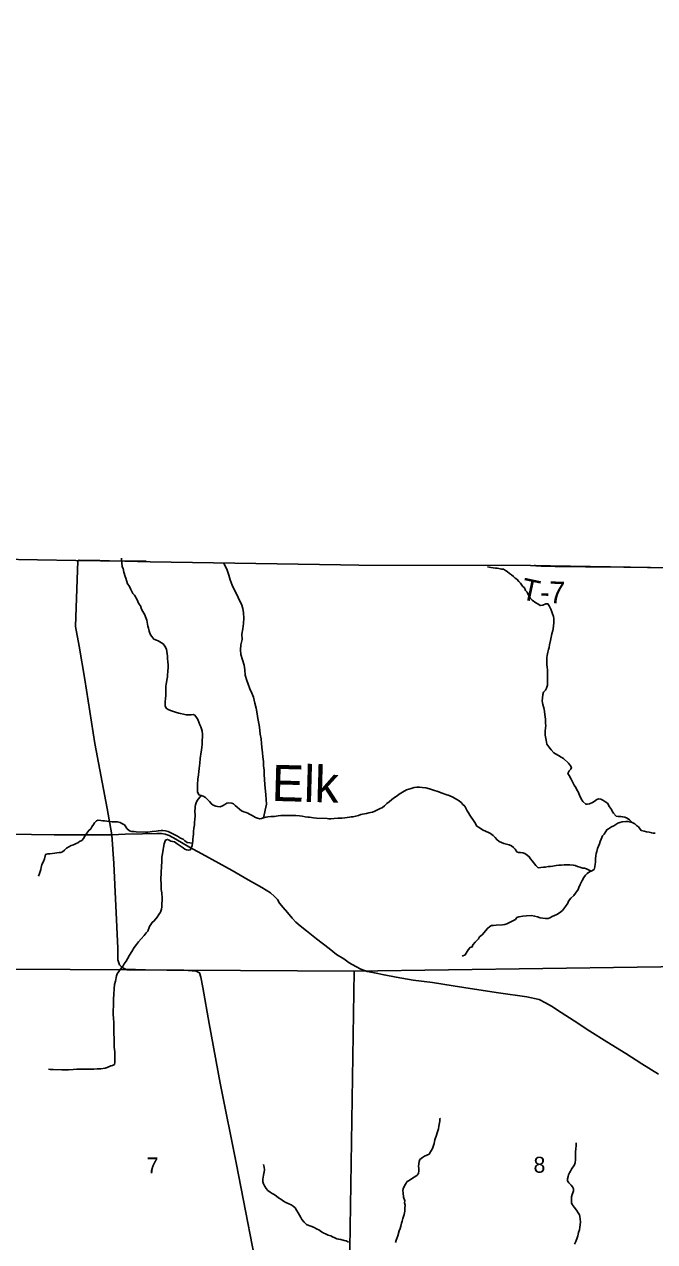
# Model space of a CAD drawing. Extents: x 1310247 to 1552180, y 377264 to 706493.
# Drawn here: x 1379819 to 1388545, y 568278 to 585113 of the extents above; entities that cross this region are included whole.
import ezdxf

# ---------------------------------------------------------------- set-up
doc = ezdxf.new("R2010")
doc.units = 0
for name, color, linetype in [('GM_X_Adjacent_County', 7, 'Continuous'), ('GM_X_County', 7, 'Continuous'), ('GM_X_County_Road', 7, 'Continuous'), ('GM_X_Minor_River', 7, 'Continuous'), ('GM_X_Minor_River_Text', 7, 'Continuous'), ('GM_X_Section', 7, 'Continuous'), ('GM_X_Section_Text', 7, 'Continuous'), ('GM_X_State_Route', 7, 'Continuous'), ('GM_X_Township', 7, 'Continuous'), ('GM_X_Township_Road', 7, 'Continuous'), ('GM_X_Township_Road_Text', 7, 'Continuous')]:
    doc.layers.add(name, color=color, linetype=linetype)

msp = doc.modelspace()

# ---------------------------------------------------------------- linework, layer by layer
at = {"layer": 'GM_X_Adjacent_County'}
msp.add_lwpolyline([(1410839, 590333), (1410790, 585032), (1410763, 583224), (1410745, 581684), (1410739, 581332), (1410770, 577291), (1406578, 577340), (1405430, 577354), (1404739, 577362), (1397743, 577484), (1392119, 577578), (1389595, 577583), (1386826, 577631), (1384448, 577632), (1384196, 577636), (1381562, 577681), (1381211, 577687), (1380531, 577699), (1378935, 577726), (1369441, 577888), (1366932, 577954)], dxfattribs=at)
at = {"layer": 'GM_X_County'}
msp.add_lwpolyline([(1366932, 577954), (1369441, 577888), (1378935, 577726), (1380531, 577699), (1381211, 577687), (1381562, 577681), (1384196, 577636), (1384448, 577632), (1386826, 577631), (1389595, 577583), (1392119, 577578), (1397743, 577484), (1404739, 577362)], dxfattribs=at)
at = {"layer": 'GM_X_County_Road'}
for points in [[(1381029, 573905), (1381029, 573905), (1380968, 574269), (1380796, 575166), (1380656, 576054), (1380578, 576511), (1380529, 576786), (1380559, 577695)], [(1383100, 567565), (1382756, 569347), (1382528, 570468), (1382379, 571293), (1382292, 571793), (1382262, 571937), (1382246, 571994), (1382196, 572018), (1382087, 572027), (1381497, 572035), (1381219, 572044), (1381173, 572068), (1381137, 572106), (1381114, 572177), (1381112, 572338), (1381057, 573508), (1381029, 573905)]]:
    msp.add_lwpolyline(points, dxfattribs=at)
at = {"layer": 'GM_X_Minor_River'}
for points in [[(1381777, 575934), (1381780, 575958), (1381784, 575986), (1381787, 576010), (1381792, 576044), (1381799, 576090), (1381802, 576120), (1381807, 576156), (1381809, 576228), (1381808, 576261), (1381806, 576291), (1381802, 576347), (1381799, 576373), (1381796, 576408), (1381790, 576440), (1381785, 576474), (1381766, 576515), (1381741, 576544), (1381718, 576558), (1381672, 576586), (1381648, 576594), (1381613, 576612), (1381586, 576646), (1381566, 576671), (1381546, 576720), (1381539, 576760), (1381528, 576791), (1381514, 576874), (1381495, 576920), (1381488, 576945), (1381461, 576994), (1381442, 577024), (1381425, 577071), (1381406, 577100), (1381377, 577163), (1381345, 577218), (1381322, 577241), (1381295, 577296), (1381268, 577346), (1381247, 577377), (1381225, 577452), (1381214, 577477), (1381197, 577535), (1381185, 577586), (1381175, 577612), (1381164, 577730)], [(1382580, 577656), (1382624, 577577), (1382648, 577496), (1382670, 577429), (1382696, 577356), (1382723, 577296), (1382765, 577218), (1382795, 577153), (1382826, 577096), (1382844, 577034), (1382853, 576975), (1382859, 576899), (1382855, 576827), (1382845, 576753), (1382830, 576681), (1382836, 576606), (1382818, 576530), (1382810, 576462), (1382815, 576400), (1382839, 576323), (1382863, 576252), (1382873, 576188), (1382877, 576113), (1382898, 576039), (1382916, 575988), (1382939, 575925), (1382967, 575862), (1382990, 575806), (1383012, 575727), (1383028, 575658), (1383042, 575579), (1383052, 575511), (1383065, 575446), (1383073, 575392), (1383085, 575297), (1383096, 575233), (1383100, 575169), (1383105, 575118), (1383115, 575040), (1383121, 574983), (1383128, 574919), (1383132, 574853), (1383137, 574802), (1383139, 574734), (1383144, 574676), (1383150, 574595), (1383159, 574509), (1383164, 574458), (1383169, 574394), (1383171, 574328), (1383128, 574138)], [(1386806, 577201), (1386782, 577262), (1386759, 577285), (1386741, 577319), (1386716, 577344), (1386689, 577383), (1386666, 577408), (1386639, 577439), (1386613, 577453), (1386590, 577478), (1386562, 577501), (1386537, 577520), (1386503, 577545), (1386478, 577562), (1386452, 577576), (1386424, 577579), (1386390, 577586), (1386366, 577591), (1386340, 577593), (1386309, 577598), (1386279, 577601), (1386255, 577604), (1386229, 577609)], [(1388232, 574073), (1388199, 574113), (1388165, 574134), (1388131, 574147), (1388102, 574153), (1388076, 574158), (1388038, 574159), (1388014, 574164), (1387977, 574203), (1387956, 574230), (1387946, 574254), (1387921, 574291), (1387890, 574340), (1387867, 574355), (1387826, 574384), (1387802, 574395), (1387770, 574404), (1387744, 574392), (1387709, 574367), (1387683, 574352), (1387644, 574335), (1387616, 574330), (1387592, 574328), (1387551, 574364), (1387526, 574400), (1387505, 574451), (1387484, 574498), (1387469, 574526), (1387454, 574557), (1387433, 574592), (1387416, 574618), (1387387, 574673), (1387362, 574726), (1387345, 574753), (1387362, 574789), (1387385, 574812), (1387393, 574836), (1387382, 574860), (1387351, 574895), (1387281, 574958), (1387251, 574977), (1387216, 575000), (1387174, 575025), (1387149, 575040), (1387112, 575081), (1387081, 575122), (1387054, 575157), (1387046, 575185), (1387043, 575215), (1387029, 575284), (1387031, 575338), (1387036, 575382), (1387039, 575410), (1387035, 575447), (1387035, 575497), (1387030, 575539), (1387025, 575563), (1387018, 575616), (1387009, 575662), (1386998, 575707), (1386993, 575731), (1386990, 575759), (1386993, 575793), (1386998, 575845), (1387007, 575875), (1387032, 575905), (1387049, 575932), (1387060, 575974), (1387063, 576113), (1387062, 576145), (1387061, 576191), (1387056, 576218), (1387053, 576260), (1387051, 576310), (1387054, 576356), (1387057, 576384), (1387068, 576428), (1387075, 576466), (1387084, 576496), (1387091, 576532), (1387102, 576590), (1387109, 576616), (1387121, 576682), (1387134, 576728), (1387139, 576754), (1387151, 576834), (1387148, 576898), (1387143, 576924), (1387132, 576959), (1387123, 576987), (1387108, 577024), (1387085, 577071), (1387068, 577097), (1387040, 577098), (1386995, 577081), (1386961, 577074), (1386930, 577101), (1386902, 577114), (1386851, 577149), (1386826, 577174), (1386806, 577201)], [(1384160, 574134), (1384106, 574129), (1384062, 574127), (1384036, 574127), (1384010, 574132), (1383866, 574136), (1383820, 574141), (1383766, 574149), (1383742, 574149), (1383705, 574155), (1383667, 574162), (1383629, 574167), (1383577, 574170), (1383527, 574170), (1383435, 574172), (1383405, 574171), (1383369, 574170), (1383335, 574165), (1383304, 574162), (1383280, 574158), (1383232, 574156), (1383192, 574153), (1383160, 574150), (1383128, 574138), (1383101, 574129), (1383077, 574124), (1383046, 574135), (1383020, 574143), (1382994, 574156), (1382971, 574171), (1382937, 574192), (1382913, 574203), (1382890, 574211), (1382858, 574222), (1382824, 574235), (1382799, 574260), (1382767, 574287), (1382740, 574308), (1382715, 574331), (1382691, 574343), (1382651, 574346), (1382623, 574343), (1382594, 574322), (1382564, 574303), (1382529, 574292), (1382495, 574294), (1382468, 574301), (1382434, 574316), (1382410, 574331), (1382381, 574364), (1382354, 574391), (1382325, 574422), (1382295, 574437), (1382265, 574450), (1382236, 574458), (1382217, 574499), (1382214, 574529), (1382216, 574624), (1382219, 574652), (1382220, 574676), (1382229, 574732), (1382234, 574778), (1382241, 574822), (1382244, 574856), (1382247, 574896), (1382253, 574958), (1382260, 574994), (1382263, 575018), (1382272, 575078), (1382277, 575110), (1382280, 575158), (1382283, 575194), (1382286, 575273), (1382284, 575297), (1382281, 575337), (1382272, 575372), (1382261, 575398), (1382250, 575426), (1382237, 575461), (1382220, 575500), (1382204, 575528), (1382179, 575559), (1382155, 575566), (1382127, 575562), (1382087, 575562), (1382059, 575564), (1382023, 575571), (1381980, 575581), (1381956, 575587), (1381910, 575599), (1381868, 575612), (1381841, 575623), (1381811, 575636), (1381783, 575654), (1381768, 575689), (1381770, 575743), (1381775, 575789), (1381780, 575829), (1381777, 575880), (1381776, 575908), (1381777, 575934)], [(1382265, 574450), (1382210, 574379), (1382199, 574347), (1382190, 574321), (1382185, 574295), (1382183, 574269), (1382180, 574235), (1382182, 574166), (1382179, 574118), (1382175, 574078), (1382173, 574042), (1382167, 573998), (1382162, 573950), (1382161, 573912), (1382158, 573882), (1382153, 573846), (1382150, 573818), (1382148, 573788), (1382141, 573756), (1382128, 573720), (1382115, 573696), (1382089, 573691), (1382065, 573696), (1382041, 573706), (1382018, 573725), (1381963, 573763), (1381937, 573779), (1381900, 573805), (1381874, 573811), (1381848, 573818), (1381825, 573831), (1381799, 573840), (1381773, 573832), (1381764, 573808), (1381755, 573778), (1381746, 573728), (1381743, 573700), (1381731, 573642), (1381724, 573596), (1381721, 573556), (1381718, 573444), (1381715, 573408), (1381713, 573382), (1381712, 573354), (1381709, 573316), (1381708, 573275), (1381711, 573237), (1381711, 573191), (1381714, 573147), (1381721, 573104), (1381724, 573078), (1381726, 573052), (1381727, 573016), (1381726, 572990), (1381723, 572960), (1381722, 572907), (1381717, 572875), (1381704, 572836), (1381683, 572800), (1381660, 572766), (1381617, 572713), (1381590, 572692), (1381554, 572637), (1381531, 572573), (1381504, 572548), (1381477, 572510), (1381436, 572465), (1381399, 572424), (1381370, 572387), (1381338, 572345), (1381305, 572290), (1381276, 572239), (1381246, 572189), (1381227, 572158), (1381202, 572118), (1381188, 572094), (1381165, 572063), (1381129, 572016), (1381105, 571980), (1381094, 571954), (1381080, 571880), (1381069, 571835), (1381061, 571775), (1381057, 571700), (1381055, 571630), (1381052, 571582), (1381048, 571435), (1381049, 571411), (1381054, 571377), (1381056, 571295), (1381057, 571250), (1381056, 571202), (1381059, 571170), (1381060, 571140), (1381061, 571104), (1381061, 571025), (1381061, 570967), (1381065, 570937), (1381070, 570905), (1381072, 570856), (1381071, 570810)], [(1387667, 573400), (1387602, 573432), (1387574, 573441), (1387550, 573445), (1387507, 573459), (1387477, 573468), (1387443, 573479), (1387419, 573485), (1387373, 573490), (1387341, 573489), (1387293, 573487), (1387253, 573486), (1387219, 573483), (1387183, 573478), (1387137, 573471), (1387102, 573466), (1387070, 573465), (1387030, 573456), (1387004, 573455), (1386968, 573450), (1386934, 573448), (1386901, 573479), (1386850, 573545), (1386825, 573572), (1386810, 573601), (1386782, 573623), (1386749, 573646), (1386721, 573655), (1386689, 573658), (1386659, 573661), (1386636, 573670), (1386615, 573704), (1386589, 573727), (1386564, 573752), (1386532, 573765), (1386494, 573776), (1386457, 573785), (1386423, 573798), (1386393, 573813), (1386360, 573838), (1386335, 573867), (1386311, 573894), (1386274, 573923), (1386244, 573936), (1386213, 573949), (1386163, 573972), (1386116, 574005), (1386085, 574026), (1386056, 574073), (1386027, 574114), (1386006, 574149), (1385987, 574178), (1385968, 574210), (1385950, 574237), (1385916, 574300), (1385889, 574325), (1385865, 574350), (1385838, 574373), (1385808, 574394), (1385749, 574425), (1385702, 574449), (1385654, 574464), (1385605, 574482), (1385543, 574503), (1385484, 574523), (1385430, 574541), (1385376, 574552), (1385327, 574560), (1385289, 574563), (1385255, 574562), (1385218, 574557), (1385172, 574546), (1385111, 574525), (1385053, 574493), (1385010, 574466), (1384981, 574443), (1384943, 574420), (1384908, 574392), (1384869, 574359), (1384838, 574336), (1384803, 574303), (1384777, 574284), (1384738, 574265), (1384698, 574244), (1384673, 574232), (1384641, 574219), (1384611, 574212), (1384587, 574207), (1384558, 574199), (1384530, 574196), (1384502, 574189), (1384478, 574183), (1384444, 574170), (1384407, 574163), (1384369, 574152), (1384343, 574151), (1384319, 574148), (1384254, 574137), (1384214, 574134), (1384186, 574133), (1384160, 574134)], [(1382148, 573788), (1382074, 573798), (1382042, 573821), (1382017, 573842), (1381983, 573859), (1381938, 573886), (1381855, 573928), (1381808, 573950), (1381772, 573961), (1381738, 573966), (1381714, 573964), (1381676, 573961), (1381646, 573956), (1381588, 573950), (1381527, 573943), (1381497, 573942), (1381369, 573946), (1381341, 573949), (1381309, 573949), (1381276, 573958), (1381240, 573990), (1381223, 574014), (1381204, 574041), (1381168, 574062), (1381145, 574073), (1381109, 574082), (1381081, 574084), (1381035, 574086), (1380993, 574089), (1380931, 574097), (1380907, 574099), (1380877, 574100), (1380843, 574105), (1380819, 574098), (1380790, 574070), (1380776, 574047), (1380753, 574013), (1380740, 573987), (1380711, 573964), (1380684, 573925), (1380657, 573885), (1380636, 573854), (1380614, 573826), (1380585, 573811), (1380561, 573793), (1380537, 573786), (1380498, 573767), (1380466, 573756), (1380433, 573739), (1380403, 573719), (1380374, 573694), (1380349, 573671), (1380323, 573661), (1380299, 573658), (1380267, 573653), (1380239, 573650), (1380174, 573643), (1380144, 573640), (1380114, 573633), (1380097, 573573), (1380084, 573535), (1380062, 573494), (1380053, 573450), (1380047, 573424), (1380038, 573396), (1380031, 573370), (1380014, 573332)], [(1388554, 573926), (1388528, 573927), (1388504, 573931), (1388468, 573940), (1388432, 573947), (1388400, 573954), (1388357, 573965), (1388320, 574015), (1388296, 574031), (1388269, 574054), (1388232, 574073), (1388176, 574089), (1388144, 574090), (1388096, 574083), (1388065, 574074), (1388037, 574067), (1387982, 574028), (1387946, 574015), (1387905, 573988), (1387881, 573975), (1387870, 573949)], [(1387870, 573949), (1387847, 573913), (1387824, 573888), (1387805, 573842), (1387790, 573810), (1387783, 573780), (1387768, 573747), (1387756, 573713), (1387743, 573675), (1387736, 573647), (1387733, 573619), (1387728, 573569), (1387725, 573527), (1387720, 573497), (1387715, 573461), (1387706, 573425), (1387667, 573400), (1387641, 573393), (1387610, 573367), (1387586, 573346), (1387563, 573312), (1387540, 573271), (1387516, 573219), (1387495, 573176), (1387484, 573150), (1387451, 573097), (1387428, 573063), (1387385, 573026), (1387354, 572985), (1387341, 572961), (1387312, 572912), (1387270, 572859), (1387229, 572826), (1387189, 572801), (1387128, 572774), (1387095, 572755), (1387071, 572748), (1387035, 572745), (1386961, 572757), (1386924, 572768), (1386882, 572781), (1386842, 572788), (1386770, 572784), (1386722, 572777), (1386667, 572769), (1386639, 572760), (1386617, 572734), (1386590, 572717), (1386562, 572705), (1386525, 572686), (1386497, 572671), (1386470, 572662), (1386438, 572657), (1386350, 572655), (1386312, 572652), (1386288, 572651), (1386264, 572637), (1386229, 572610), (1386159, 572522), (1386122, 572493), (1386107, 572465), (1386060, 572418), (1386027, 572385), (1386020, 572357), (1385990, 572346), (1385965, 572312), (1385923, 572245), (1385882, 572226)], [(1381071, 570810), (1381072, 570780), (1381074, 570756), (1381065, 570730), (1381041, 570715), (1381016, 570707), (1380968, 570686), (1380939, 570675), (1380877, 570669), (1380827, 570666), (1380781, 570661), (1380737, 570661), (1380653, 570663), (1380627, 570664), (1380571, 570663), (1380547, 570662), (1380497, 570659), (1380431, 570655), (1380389, 570656), (1380340, 570656), (1380220, 570659), (1380176, 570658), (1380152, 570661)], [(1384957, 568267), (1384966, 568299), (1384977, 568323), (1384990, 568357), (1385010, 568428), (1385021, 568460), (1385030, 568490), (1385041, 568534), (1385051, 568562), (1385058, 568598), (1385067, 568626), (1385076, 568655), (1385085, 568701), (1385088, 568739), (1385089, 568780), (1385084, 568814), (1385085, 568840), (1385068, 568893), (1385062, 568951), (1385061, 568981), (1385064, 569011), (1385095, 569073), (1385118, 569108), (1385145, 569125), (1385179, 569147), (1385218, 569168), (1385251, 569191), (1385277, 569222), (1385280, 569256), (1385281, 569294), (1385276, 569319), (1385279, 569355), (1385284, 569387), (1385296, 569412), (1385331, 569440), (1385358, 569461), (1385390, 569476), (1385423, 569489), (1385443, 569519), (1385469, 569566), (1385482, 569608), (1385493, 569636), (1385495, 569664), (1385500, 569688), (1385509, 569712), (1385519, 569738), (1385541, 569797), (1385552, 569837), (1385557, 569873), (1385568, 569919), (1385569, 569945), (1385572, 569979), (1385579, 569976)], [(1387435, 568243), (1387452, 568280), (1387471, 568332), (1387480, 568356), (1387493, 568406), (1387504, 568442), (1387511, 568478), (1387514, 568510), (1387517, 568554), (1387514, 568588), (1387509, 568624), (1387504, 568650), (1387488, 568675), (1387465, 568714), (1387430, 568755), (1387401, 568792), (1387394, 568816), (1387393, 568854), (1387394, 568898), (1387403, 568928), (1387414, 568954), (1387420, 568982), (1387421, 569010), (1387410, 569037), (1387391, 569061), (1387359, 569092), (1387340, 569117), (1387339, 569147), (1387346, 569177), (1387354, 569203), (1387367, 569229), (1387378, 569252), (1387394, 569282), (1387413, 569306), (1387430, 569333), (1387445, 569369), (1387450, 569413), (1387449, 569449), (1387448, 569485), (1387447, 569522), (1387452, 569560), (1387457, 569608), (1387458, 569646)], [(1384305, 568269), (1384274, 568288), (1384248, 568295), (1384200, 568308), (1384172, 568311), (1384146, 568316), (1384117, 568330), (1384085, 568345), (1384061, 568356), (1384026, 568369), (1383988, 568384), (1383964, 568397), (1383931, 568414), (1383895, 568441), (1383872, 568452), (1383820, 568477), (1383785, 568490), (1383759, 568503), (1383725, 568516), (1383692, 568547), (1383661, 568582), (1383646, 568611), (1383612, 568678), (1383585, 568713), (1383567, 568747), (1383542, 568768), (1383514, 568785), (1383471, 568806), (1383437, 568821), (1383406, 568838), (1383368, 568863), (1383339, 568886), (1383308, 568907), (1383276, 568928), (1383251, 568945), (1383223, 568962), (1383190, 568987), (1383166, 569011), (1383143, 569050), (1383132, 569077), (1383121, 569105), (1383120, 569141), (1383126, 569169), (1383129, 569197), (1383140, 569243), (1383143, 569269), (1383138, 569307), (1383131, 569346)]]:
    msp.add_lwpolyline(points, dxfattribs=at)
at = {"layer": 'GM_X_Section'}
for points in [[(1384385, 572019), (1389611, 572093), (1389513, 566793), (1384303, 566710)], [(1378877, 572051), (1384385, 572019), (1384303, 566710), (1378841, 566805), (1378832, 567007), (1378876, 571993)]]:
    msp.add_lwpolyline(points, close=True, dxfattribs=at)
at = {"layer": 'GM_X_State_Route'}
msp.add_lwpolyline([(1379509, 573911), (1379916, 573908), (1380232, 573904), (1380534, 573904), (1380805, 573905), (1381029, 573905), (1381216, 573912), (1381454, 573916), (1381655, 573922), (1381717, 573921), (1381768, 573914), (1381822, 573894), (1381917, 573845), (1382096, 573740), (1382278, 573641), (1382513, 573512), (1382694, 573409), (1382917, 573281), (1383109, 573174), (1383227, 573101), (1383280, 573053), (1383324, 573009), (1383351, 572961), (1383404, 572897), (1383460, 572828), (1383526, 572752), (1383576, 572696), (1383637, 572646), (1383723, 572578), (1383866, 572467), (1384038, 572332), (1384140, 572251), (1384240, 572188), (1384318, 572135), (1384407, 572083), (1384478, 572045), (1384563, 572016), (1384665, 571994), (1384800, 571967), (1384965, 571937), (1385204, 571896), (1385468, 571861), (1385757, 571817), (1386052, 571768), (1386385, 571719), (1386776, 571662), (1386946, 571627), (1387034, 571580), (1387116, 571534), (1387249, 571447), (1387432, 571330), (1387648, 571189), (1387885, 571043), (1388145, 570880), (1388366, 570739), (1388600, 570592)], dxfattribs=at)
at = {"layer": 'GM_X_Township'}
msp.add_lwpolyline([(1378825, 566976), (1378896, 573924), (1378935, 577726), (1380531, 577699), (1381211, 577687), (1381562, 577681), (1384196, 577636), (1384448, 577632), (1386826, 577631), (1389595, 577583), (1392119, 577578), (1397743, 577484), (1404739, 577362)], dxfattribs=at)
at = {"layer": 'GM_X_Township_Road'}
for points in [[(1381505, 577691), (1381499, 577690), (1381493, 577689), (1381485, 577689), (1381479, 577688), (1381474, 577688), (1381465, 577688), (1381446, 577687), (1381428, 577687), (1381409, 577687), (1381266, 577690), (1380996, 577694), (1380994, 577694), (1380864, 577696), (1380739, 577699), (1380580, 577701), (1380573, 577701), (1380567, 577700), (1380566, 577699), (1380564, 577698), (1380559, 577695)], [(1386879, 577631), (1386892, 577627), (1386907, 577625), (1386922, 577624), (1386973, 577621), (1386999, 577620), (1387029, 577619), (1387065, 577618), (1387093, 577618), (1387170, 577616), (1387311, 577615), (1387586, 577612), (1387727, 577610), (1387848, 577609), (1388118, 577605), (1388180, 577604), (1388714, 577598), (1388842, 577596), (1388934, 577595), (1389078, 577593), (1389252, 577590), (1389478, 577588), (1389560, 577589), (1389573, 577589)]]:
    msp.add_lwpolyline(points, dxfattribs=at)

# ---------------------------------------------------------------- texts
at = {"layer": 'GM_X_Minor_River_Text'}
msp.add_text('Elk', height=500, rotation=358.4178, dxfattribs=at).set_placement((1383238, 574374))
at = {"layer": 'GM_X_Section_Text'}
for s, p in [('7', (1381513, 569221)), ('8', (1386868, 569231))]:
    msp.add_text(s, height=221, rotation=0, dxfattribs=at).set_placement(p)
at = {"layer": 'GM_X_Township_Road_Text'}
for s, rotation, p in [('T', 347.9458, (1386678, 577167)), ('7', 358.4697, (1387079, 577110)), ('-', 358.4326, (1386956, 577113))]:
    msp.add_text(s, height=300, rotation=rotation, dxfattribs=at).set_placement(p)

doc.saveas('drawing.dxf')
